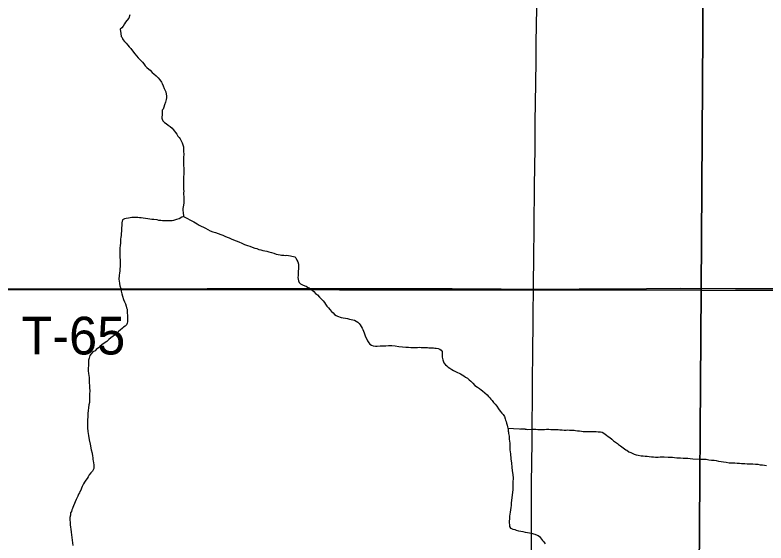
# Model space of a CAD drawing. Extents: x -17 to 88, y -5 to 22.
# Drawn here: x 2.695 to 3.825, y 15.767 to 16.562 of the extents above; entities that cross this region are included whole.
import ezdxf

# ---------------------------------------------------------------- set-up
doc = ezdxf.new("R2010")
doc.units = 0
for name, color, linetype in [('GM_X_County_Road', 7, 'Continuous'), ('GM_X_Minor_River', 7, 'Continuous'), ('GM_X_Section', 7, 'Continuous'), ('GM_X_Township_Road', 7, 'Continuous'), ('GM_X_Township_Road_Text', 7, 'Continuous')]:
    doc.layers.add(name, color=color, linetype=linetype)

msp = doc.modelspace()

# ---------------------------------------------------------------- linework, layer by layer
at = {"layer": 'GM_X_County_Road'}
for points in [[(3.475, 16.149), (3.4751, 16.1573), (3.4755, 16.1952), (3.4761, 16.2424), (3.4766, 16.3046), (3.4776, 16.3611), (3.4778, 16.4009), (3.4787, 16.4587), (3.479, 16.4929), (3.4794, 16.5202), (3.4802, 16.5718)], [(3.4721, 15.754), (3.4723, 15.7838), (3.4723, 15.8124), (3.4723, 15.8323), (3.4724, 15.8565), (3.4731, 15.9193), (3.4734, 15.9491), (3.4736, 15.9802), (3.4738, 16.0231), (3.474, 16.0423), (3.4748, 16.1119), (3.475, 16.149)]]:
    msp.add_lwpolyline(points, dxfattribs=at)
at = {"layer": 'GM_X_Minor_River'}
for points in [[(2.8677, 16.562), (2.8658, 16.5571), (2.8631, 16.5533), (2.8612, 16.5507), (2.8596, 16.5484), (2.8573, 16.5446), (2.8554, 16.5424), (2.8531, 16.5401), (2.8538, 16.534), (2.8546, 16.5295), (2.8557, 16.5276), (2.8572, 16.5249), (2.8594, 16.5219), (2.8621, 16.5192), (2.8643, 16.5161), (2.8666, 16.5135), (2.8689, 16.5112), (2.8715, 16.5077), (2.8749, 16.5031), (2.8801, 16.497), (2.8839, 16.4932), (2.8865, 16.4905), (2.8884, 16.4879), (2.8907, 16.4852), (2.8933, 16.4825), (2.896, 16.4802), (2.8979, 16.4787), (2.9009, 16.4753), (2.9035, 16.473), (2.9069, 16.4699), (2.9103, 16.4668), (2.9129, 16.4638), (2.9152, 16.4607), (2.9163, 16.4584), (2.9178, 16.455), (2.9193, 16.4512), (2.9208, 16.4482), (2.9215, 16.4459), (2.9223, 16.4425), (2.9226, 16.4398), (2.9226, 16.4371), (2.9222, 16.4345), (2.921, 16.4303), (2.9199, 16.4265), (2.9187, 16.4231), (2.9176, 16.4201), (2.9164, 16.4182), (2.916, 16.4152), (2.916, 16.4133), (2.916, 16.4106), (2.9156, 16.4084), (2.9156, 16.4065), (2.9163, 16.4046), (2.9174, 16.4023), (2.9197, 16.4), (2.922, 16.3984)], [(2.922, 16.3984), (2.9254, 16.3958), (2.9284, 16.3938), (2.931, 16.3912), (2.9329, 16.3893), (2.9382, 16.382), (2.94, 16.3793), (2.9416, 16.3774), (2.9431, 16.3751), (2.9442, 16.3732), (2.9453, 16.3713), (2.9464, 16.369), (2.9475, 16.3664), (2.9483, 16.363), (2.9483, 16.3599), (2.9482, 16.3569), (2.9486, 16.3516), (2.9482, 16.3474), (2.9485, 16.3432), (2.9485, 16.3391), (2.9485, 16.3349), (2.9488, 16.3311), (2.9488, 16.3269), (2.9488, 16.3224), (2.9483, 16.3174), (2.9483, 16.3125), (2.9483, 16.3083), (2.9482, 16.3042), (2.9482, 16.2988), (2.9486, 16.2962), (2.9485, 16.2939), (2.9485, 16.2912), (2.9489, 16.2882), (2.9489, 16.2852), (2.9488, 16.2818), (2.9488, 16.2787), (2.9484, 16.2753), (2.9476, 16.2727), (2.9472, 16.2704), (2.9472, 16.267), (2.9476, 16.2647), (2.9479, 16.2628), (2.9483, 16.2605), (2.9483, 16.2582), (2.9456, 16.2571), (2.9418, 16.2549), (2.9376, 16.2538), (2.9334, 16.2523), (2.9312, 16.2519), (2.9289, 16.2516), (2.9266, 16.2516), (2.9239, 16.2516), (2.9202, 16.252), (2.9167, 16.252), (2.9141, 16.2524), (2.9114, 16.2524), (2.9084, 16.2532), (2.9038, 16.2536), (2.9008, 16.254), (2.8978, 16.2544), (2.8944, 16.2549), (2.8909, 16.2553), (2.8875, 16.2557), (2.8845, 16.2564), (2.8818, 16.2565), (2.8796, 16.2569), (2.8773, 16.2569), (2.8735, 16.2569), (2.8704, 16.2566), (2.8678, 16.2562), (2.8655, 16.2558), (2.8621, 16.2551), (2.8594, 16.2547), (2.8564, 16.2532), (2.8552, 16.2487), (2.8552, 16.2457), (2.8548, 16.2404), (2.8547, 16.2362), (2.8543, 16.2328), (2.8543, 16.2297), (2.8539, 16.2271), (2.8535, 16.2241), (2.8535, 16.2214), (2.8535, 16.2184), (2.8531, 16.2146), (2.8526, 16.2104), (2.8526, 16.2062), (2.8526, 16.2009), (2.8525, 16.1971), (2.8529, 16.1926), (2.8529, 16.1873), (2.8528, 16.1831), (2.8524, 16.1797), (2.8524, 16.1763), (2.852, 16.1732), (2.8516, 16.1702), (2.8512, 16.1679), (2.8508, 16.1656), (2.8508, 16.1634), (2.8512, 16.1615), (2.8519, 16.1577)], [(2.9483, 16.2582), (2.9638, 16.2505), (2.9664, 16.2486), (2.9687, 16.2475), (2.9717, 16.2455), (2.9748, 16.2436), (2.9782, 16.2421), (2.9816, 16.2405), (2.985, 16.2386), (2.9884, 16.2367), (2.9922, 16.2351), (2.9963, 16.234), (3.0005, 16.2328), (3.0043, 16.2313), (3.0073, 16.2301), (3.0103, 16.2286), (3.0141, 16.2274), (3.0172, 16.2262), (3.0202, 16.2247), (3.0236, 16.2231), (3.0274, 16.2216), (3.0315, 16.22), (3.0361, 16.2181), (3.0403, 16.2162), (3.0444, 16.2146), (3.0482, 16.2135), (3.0516, 16.2123), (3.0558, 16.2108), (3.0588, 16.21), (3.0618, 16.2088), (3.0645, 16.208), (3.0675, 16.2073), (3.0706, 16.2065), (3.0736, 16.2061), (3.077, 16.2049), (3.0808, 16.2041), (3.0842, 16.203), (3.0876, 16.2018), (3.0906, 16.201), (3.0937, 16.2006), (3.0956, 16.2002), (3.0975, 16.2002), (3.0994, 16.2002), (3.1016, 16.1998), (3.1039, 16.2001), (3.1062, 16.1997), (3.1096, 16.1993), (3.1157, 16.1974), (3.1176, 16.1962), (3.1191, 16.1924), (3.1202, 16.1902), (3.1213, 16.1864), (3.1213, 16.1837), (3.1212, 16.1799), (3.1208, 16.1757), (3.1208, 16.1697), (3.1204, 16.1666), (3.1208, 16.164), (3.1215, 16.1613), (3.1226, 16.159), (3.1245, 16.1571), (3.1275, 16.1556), (3.1309, 16.154), (3.1332, 16.1533), (3.1351, 16.1521), (3.1374, 16.1509), (3.1396, 16.1494), (3.1419, 16.1475), (3.1445, 16.1452), (3.1472, 16.1425), (3.1498, 16.1402), (3.1528, 16.1368), (3.1562, 16.1341), (3.1585, 16.1314), (3.1604, 16.1288), (3.1622, 16.1261), (3.1641, 16.1234), (3.1664, 16.1208), (3.1686, 16.1181), (3.1709, 16.1154), (3.1735, 16.1131), (3.1758, 16.1108), (3.1781, 16.1093), (3.1803, 16.1081), (3.1856, 16.1062), (3.1951, 16.1046), (3.1982, 16.1038), (3.2008, 16.1034), (3.2031, 16.103), (3.2057, 16.1022), (3.208, 16.1007), (3.2107, 16.0992), (3.2129, 16.0973), (3.2144, 16.0953), (3.2159, 16.0927), (3.2174, 16.09), (3.2185, 16.0881), (3.2193, 16.0858), (3.2204, 16.0832), (3.2212, 16.0801), (3.2223, 16.0774)], [(2.8519, 16.1577), (2.8526, 16.1539), (2.8537, 16.1501), (2.8545, 16.1459), (2.8556, 16.1417), (2.8567, 16.1383), (2.8578, 16.1333), (2.8597, 16.1299), (2.8608, 16.1269), (2.8619, 16.1234), (2.8626, 16.1208), (2.8634, 16.1189), (2.8637, 16.117), (2.8637, 16.1147), (2.8641, 16.1079), (2.864, 16.1041), (2.864, 16.1018), (2.864, 16.0999), (2.8636, 16.0976), (2.8624, 16.095), (2.8605, 16.0931), (2.8582, 16.0916), (2.8563, 16.0901), (2.8529, 16.0871), (2.851, 16.0856), (2.8491, 16.0837), (2.8472, 16.0822), (2.8453, 16.0803), (2.8422, 16.0781), (2.8391, 16.0758), (2.8361, 16.0732), (2.8327, 16.0702), (2.8288, 16.0675), (2.8254, 16.0649), (2.8223, 16.0626), (2.8204, 16.0608), (2.8166, 16.0581), (2.8151, 16.0563), (2.812, 16.0544), (2.8094, 16.0517), (2.8074, 16.0491), (2.8063, 16.0449), (2.8055, 16.0423), (2.8051, 16.04), (2.8051, 16.037), (2.8051, 16.0339), (2.805, 16.0302), (2.805, 16.026), (2.8053, 16.0218), (2.8061, 16.0161), (2.8064, 16.0115), (2.8067, 16.0002), (2.8071, 15.996), (2.807, 15.9911), (2.807, 15.9861), (2.807, 15.9819), (2.8066, 15.9785), (2.8058, 15.9748), (2.8054, 15.9702), (2.8046, 15.9664), (2.8042, 15.9619), (2.8041, 15.9569), (2.8037, 15.9524), (2.8037, 15.9478), (2.8037, 15.944), (2.804, 15.9402), (2.8043, 15.9345), (2.8054, 15.9288), (2.8061, 15.922), (2.8076, 15.9155), (2.8095, 15.9072), (2.8106, 15.9019), (2.8113, 15.8977), (2.8117, 15.8954), (2.812, 15.8927), (2.8124, 15.8905), (2.8127, 15.8874), (2.8131, 15.8844), (2.8135, 15.8817), (2.8134, 15.8791), (2.8111, 15.8749), (2.8088, 15.8723), (2.8065, 15.8693), (2.8046, 15.8666), (2.8031, 15.864), (2.8012, 15.8613), (2.7992, 15.8583), (2.7977, 15.8557), (2.7958, 15.8519), (2.7946, 15.8492), (2.7935, 15.8462), (2.7923, 15.8443), (2.7915, 15.8424), (2.7904, 15.8405), (2.7892, 15.8371), (2.7869, 15.8322), (2.7827, 15.8228), (2.7819, 15.8205), (2.7811, 15.8186), (2.7803, 15.8167), (2.7796, 15.8144)], [(3.2223, 16.0774), (3.2241, 16.0736), (3.2253, 16.071), (3.2271, 16.0679), (3.2286, 16.066), (3.2313, 16.0645), (3.2336, 16.0637), (3.2374, 16.0633), (3.24, 16.0633), (3.2446, 16.0636), (3.2484, 16.0636), (3.2529, 16.0636), (3.2571, 16.0639), (3.2617, 16.0639), (3.267, 16.0635), (3.2727, 16.0626), (3.278, 16.0622), (3.2829, 16.0614), (3.2871, 16.0614), (3.2905, 16.061), (3.2947, 16.0613), (3.2973, 16.0613), (3.3004, 16.0613), (3.303, 16.0617), (3.3061, 16.0613), (3.3087, 16.0612), (3.3114, 16.0612), (3.3133, 16.0612), (3.3156, 16.0612), (3.3178, 16.0608), (3.3247, 16.0604), (3.3266, 16.06), (3.3285, 16.0599), (3.3315, 16.0595), (3.3341, 16.0588), (3.336, 16.0572), (3.3375, 16.0549), (3.3379, 16.0519), (3.3379, 16.0489), (3.3379, 16.0466), (3.3382, 16.0447), (3.3386, 16.0428), (3.3393, 16.0409), (3.3401, 16.0382), (3.3427, 16.0348), (3.3446, 16.0333), (3.3469, 16.0317), (3.3491, 16.0298), (3.3521, 16.0279), (3.3548, 16.0264), (3.3586, 16.0244), (3.3608, 16.0233), (3.3631, 16.0225), (3.3654, 16.0213), (3.368, 16.0202), (3.3703, 16.0186), (3.3729, 16.0167), (3.376, 16.0148), (3.3782, 16.0125), (3.3809, 16.0102), (3.3839, 16.0075), (3.3869, 16.0037), (3.3911, 16.0014), (3.3937, 15.9995), (3.3964, 15.9976), (3.3986, 15.996), (3.4054, 15.9899), (3.4073, 15.9876), (3.4096, 15.9853), (3.4111, 15.9831), (3.4129, 15.9811), (3.4152, 15.9785), (3.4175, 15.9758), (3.4201, 15.9727), (3.4227, 15.9689), (3.425, 15.9655), (3.4276, 15.9624), (3.4295, 15.9601), (3.4314, 15.9571), (3.4325, 15.9537), (3.4332, 15.9518), (3.434, 15.9495), (3.4347, 15.9472), (3.4355, 15.9442), (3.4362, 15.9415), (3.4366, 15.9396), (3.4369, 15.9377), (3.4373, 15.9354), (3.4377, 15.9335), (3.4376, 15.9316), (3.438, 15.9297), (3.4384, 15.9278), (3.4387, 15.9255), (3.4387, 15.9229), (3.4391, 15.9202), (3.4394, 15.9172), (3.4394, 15.9134), (3.4397, 15.9073), (3.4405, 15.9009), (3.4412, 15.8937), (3.4423, 15.8872)], [(3.4366, 15.9396), (3.4628, 15.9383), (3.4563, 15.9387), (3.4628, 15.9383), (3.4646, 15.9383), (3.4665, 15.9379), (3.4734, 15.9382), (3.4757, 15.9382), (3.4787, 15.9381), (3.4817, 15.9377), (3.4863, 15.9377), (3.4889, 15.9377), (3.4916, 15.9377), (3.4946, 15.938), (3.4984, 15.938), (3.5011, 15.9376), (3.5041, 15.9376), (3.5068, 15.9376), (3.5098, 15.9375), (3.5125, 15.9375), (3.5151, 15.9371), (3.5182, 15.9371), (3.5216, 15.9367), (3.5246, 15.9367), (3.5269, 15.937), (3.5296, 15.9366), (3.5334, 15.9366), (3.5364, 15.9366), (3.5387, 15.9362), (3.5413, 15.9358), (3.5444, 15.9357), (3.5474, 15.9353), (3.5501, 15.9349), (3.5527, 15.9349), (3.555, 15.9345), (3.5569, 15.9345), (3.5607, 15.9345), (3.5626, 15.9348), (3.5645, 15.9348), (3.5668, 15.9348), (3.5698, 15.9348), (3.5728, 15.9344), (3.5759, 15.934), (3.5785, 15.9336), (3.5812, 15.9324), (3.5853, 15.9294), (3.5876, 15.9274), (3.5899, 15.9255), (3.5933, 15.9229), (3.5959, 15.9206), (3.5989, 15.9186), (3.6016, 15.9167), (3.6034, 15.9152), (3.6061, 15.9133), (3.6084, 15.9117), (3.6102, 15.9102), (3.6121, 15.9087), (3.614, 15.9071), (3.6159, 15.9067), (3.6189, 15.9041), (3.6216, 15.9029), (3.6246, 15.9014), (3.6269, 15.9006), (3.6299, 15.8998), (3.6329, 15.899), (3.6371, 15.8982), (3.6402, 15.8978), (3.6432, 15.8974), (3.6462, 15.8974), (3.6493, 15.897), (3.6527, 15.8966), (3.6557, 15.8966), (3.6591, 15.8962), (3.6629, 15.8961), (3.666, 15.8965), (3.669, 15.8965), (3.672, 15.8965), (3.6781, 15.896), (3.6819, 15.896), (3.6846, 15.896), (3.6876, 15.8956), (3.691, 15.8952), (3.694, 15.8951), (3.6967, 15.8951), (3.7005, 15.8947), (3.7043, 15.8943), (3.7077, 15.8943), (3.7111, 15.8939), (3.7153, 15.8935), (3.7267, 15.893), (3.7297, 15.893), (3.7324, 15.893), (3.7354, 15.8929), (3.7392, 15.8921), (3.7434, 15.8917), (3.7472, 15.8913), (3.7502, 15.8909), (3.7536, 15.8901), (3.7578, 15.8897), (3.7612, 15.8889), (3.7654, 15.8885)], [(3.4423, 15.8872), (3.4426, 15.8811), (3.4433, 15.8754), (3.444, 15.8697), (3.4444, 15.8644), (3.4443, 15.8583), (3.4443, 15.8527), (3.4439, 15.847), (3.4422, 15.8314), (3.4418, 15.8269), (3.4414, 15.8235), (3.441, 15.8201), (3.4406, 15.8166), (3.4402, 15.8132), (3.4398, 15.8102), (3.439, 15.8072), (3.439, 15.8045), (3.439, 15.8026), (3.4386, 15.8003), (3.4386, 15.7973), (3.4389, 15.7943), (3.4389, 15.7916), (3.4404, 15.7893), (3.4423, 15.7885), (3.4442, 15.7878), (3.4472, 15.787), (3.4491, 15.7862), (3.4525, 15.7851), (3.4563, 15.7846), (3.4594, 15.7839), (3.4628, 15.7831), (3.4662, 15.7827), (3.4692, 15.7823), (3.4723, 15.7815), (3.4753, 15.7807), (3.4772, 15.7799), (3.4806, 15.7788), (3.4825, 15.778), (3.4844, 15.7765), (3.4889, 15.7707), (3.4908, 15.7684), (3.4926, 15.7658)], [(3.7654, 15.8885), (3.7699, 15.8877), (3.7745, 15.8873), (3.7783, 15.8873), (3.7821, 15.8869), (3.7855, 15.8869), (3.7885, 15.8865), (3.7912, 15.8864), (3.7935, 15.8864), (3.7969, 15.886), (3.7995, 15.886), (3.8022, 15.886), (3.8056, 15.8859), (3.8094, 15.8855), (3.8128, 15.8855), (3.8166, 15.8847), (3.82, 15.8843), (3.8231, 15.8839), (3.8261, 15.8835)], [(2.7796, 15.8144), (2.7784, 15.8122), (2.778, 15.8088), (2.7772, 15.805), (2.7772, 15.8016), (2.7775, 15.7978), (2.7779, 15.794), (2.7782, 15.7909), (2.7786, 15.7875), (2.7793, 15.7833), (2.7797, 15.7792), (2.7804, 15.775), (2.7808, 15.7712), (2.7811, 15.767), (2.7815, 15.7632)]]:
    msp.add_lwpolyline(points, dxfattribs=at)
at = {"layer": 'GM_X_Section'}
for points in [[(2.6556, 17.151), (3.7342, 17.1557), (3.7278, 16.1476), (2.6375, 16.1483)], [(3.7342, 17.1557), (4.728, 17.1525), (4.7288, 16.1466), (3.7278, 16.1476)], [(2.6375, 16.1483), (3.7278, 16.1476), (3.7205, 15.1562), (2.6229, 15.1523)], [(3.7278, 16.1476), (4.7288, 16.1466), (4.7214, 15.1423), (3.7205, 15.1562)]]:
    msp.add_lwpolyline(points, close=True, dxfattribs=at)
at = {"layer": 'GM_X_Township_Road'}
for points in [[(2.6375, 16.1498), (2.682, 16.1495), (2.7156, 16.1495), (2.7641, 16.1496), (2.8069, 16.1494), (2.8542, 16.1493), (2.8958, 16.1495), (2.9263, 16.1496), (2.984, 16.1499), (3.099, 16.1498), (3.1388, 16.1498), (3.2134, 16.1497), (3.2426, 16.1498), (3.265, 16.15), (3.3196, 16.1499), (3.3526, 16.1498), (3.3892, 16.1496), (3.4265, 16.1495), (3.475, 16.149)], [(3.475, 16.149), (3.5439, 16.1492), (3.5949, 16.1495), (3.6962, 16.1503), (3.7794, 16.15), (3.8273, 16.1501), (3.8683, 16.15), (3.9069, 16.15), (3.9932, 16.1499), (4.1729, 16.1501), (4.2015, 16.1501), (4.2284, 16.15)]]:
    msp.add_lwpolyline(points, dxfattribs=at)

# ---------------------------------------------------------------- texts
at = {"layer": 'GM_X_Township_Road_Text'}
msp.add_text('T-65', height=0.05682, rotation=0, dxfattribs=at).set_placement((2.7043, 16.0506))

doc.saveas('drawing.dxf')
